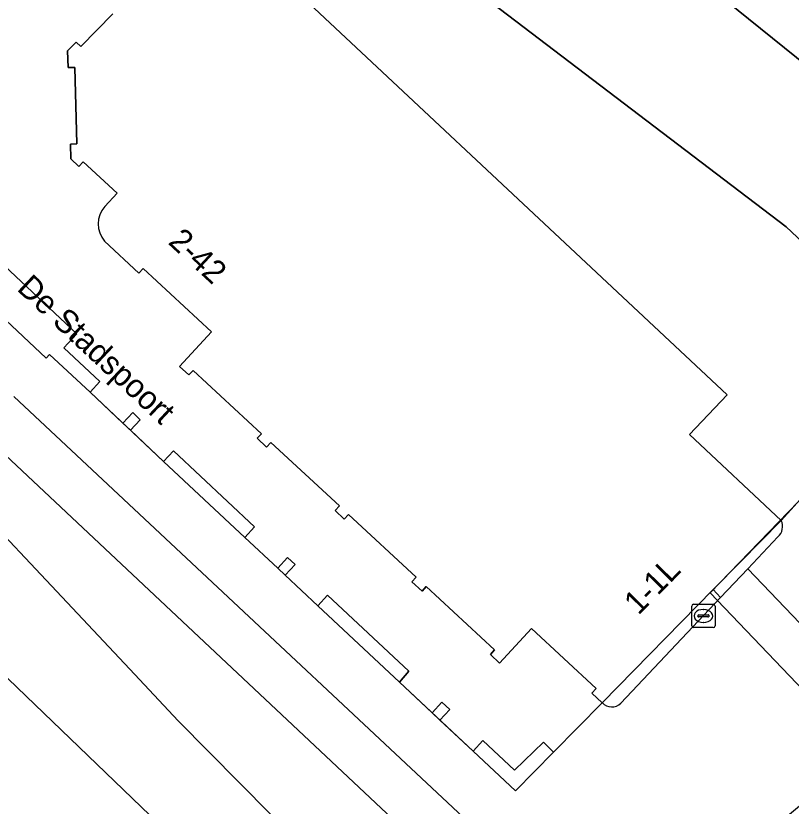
# Model space of a CAD drawing. Extents: x 161087 to 161926, y 382572 to 383873.
# Drawn here: x 161174.13 to 161207.42, y 383205.75 to 383239.67 of the extents above; entities that cross this region are included whole.
import ezdxf

# ---------------------------------------------------------------- set-up
doc = ezdxf.new("R2010")
doc.units = 0
for name, color, linetype in [('IMGEO_Berm_groen', 7, 'Continuous'), ('IMGEO_Erf', 7, 'Continuous'), ('IMGEO_Fietspad_gesloten', 7, 'Continuous'), ('IMGEO_Kolk', 7, 'Continuous'), ('IMGEO_Openbare_ruimte_label', 7, 'Continuous'), ('IMGEO_Pand', 7, 'Continuous'), ('IMGEO_Pand_nummerreeks', 7, 'Continuous'), ('IMGEO_Pand_overbouw', 7, 'Continuous'), ('IMGEO_Rijbaan_lokaal_gesloten', 7, 'Continuous'), ('IMGEO_Rijbaan_lokaal_open', 7, 'Continuous'), ('IMGEO_Voetgangersgebied_open', 7, 'Continuous'), ('IMGEO_Voetpad_open', 7, 'Continuous')]:
    doc.layers.add(name, color=color, linetype=linetype)

msp = doc.modelspace()

# ---------------------------------------------------------------- linework, layer by layer
at = {"layer": 'IMGEO_Berm_groen'}
msp.add_lwpolyline([(161170.46, 383220.713), (161175.434, 383215.451), (161179.027, 383211.624), (161181.091, 383209.414), (161186.373, 383204.079), (161190.928, 383199.427), (161193.612, 383202.105), (161172.013, 383222.368)], dxfattribs=at)
at = {"layer": 'IMGEO_Erf'}
msp.add_lwpolyline([(161187.285, 383245.785), (161184.472, 383248.162), (161181.555, 383245.048), (161204.662, 383223.405), (161203.059, 383221.694), (161206.989, 383218.014), (161210.857, 383222.272), (161207.857, 383225.096), (161209.995, 383227.369), (161210.303, 383227.697), (161207.201, 383230.617)], close=True, dxfattribs=at)
at = {"layer": 'IMGEO_Fietspad_gesloten'}
for points in [[(161203.981, 383195.292), (161199.844, 383199.176), (161174.04, 383223.328)], [(161172.013, 383222.368), (161193.612, 383202.105), (161198.375, 383197.637), (161202.392, 383193.868), (161203.449, 383192.876), (161207.62, 383188.777), (161211.773, 383184.561), (161220.989, 383174.98), (161233.197, 383162.349), (161234.788, 383163.737), (161222.243, 383176.723), (161213.179, 383186.09)]]:
    msp.add_lwpolyline(points, dxfattribs=at)
at = {"layer": 'IMGEO_Kolk'}
for p, q in [((161203.147, 383213.486), (161203.147, 383214.338)), ((161203.222, 383214.412), (161204.074, 383214.412)), ((161204.148, 383214.338), (161204.148, 383213.486)), ((161203.635, 383214.192), (161203.66, 383214.192)), ((161203.406, 383213.906), (161203.406, 383213.918)), ((161203.844, 383213.869), (161203.446, 383213.869)), ((161203.449, 383213.955), (161203.847, 383213.955)), ((161203.89, 383213.918), (161203.89, 383213.906)), ((161204.074, 383213.412), (161203.222, 383213.412)), ((161203.658, 383213.632), (161203.633, 383213.632))]:
    msp.add_line(p, q, dxfattribs=at)
for points in [[(161203.147, 383213.486), (161203.147, 383214.338)], [(161203.222, 383214.412), (161204.074, 383214.412)], [(161204.148, 383214.338), (161204.148, 383213.486)], [(161204.074, 383213.412), (161203.222, 383213.412)]]:
    msp.add_lwpolyline(points, dxfattribs=at)
for centre, radius, start, end in [((161203.224, 383214.336), 0.0765, 91.552, 178.448), ((161203.224, 383214.336), 0.0765, 91.552, 178.448), ((161204.072, 383214.336), 0.0765, 1.552, 88.448), ((161204.072, 383214.336), 0.0765, 1.552, 88.448), ((161203.446, 383213.915), 0.0403, 85.8775, 175.7526), ((161203.443, 383213.905), 0.0366, 178.938, 274.7102), ((161203.847, 383213.912), 0.043, 264.8664, 352.4533), ((161203.851, 383213.917), 0.0386, 1.7309, 96.639), ((161203.224, 383213.488), 0.0765, 181.552, 268.448), ((161203.224, 383213.488), 0.0765, 181.552, 268.448), ((161204.072, 383213.488), 0.0765, 271.552, 358.448), ((161204.072, 383213.488), 0.0765, 271.552, 358.448)]:
    msp.add_arc(centre, radius, start, end, dxfattribs=at)
for centre, major_axis, ratio, start_param, end_param in [((161203.634, 383213.912), (-0.387, 0.002), 0.722429, 4.712389, 7.853982), ((161203.659, 383213.912), (-0.39, 0.002), 0.717154, 1.570796, 4.712389)]:
    msp.add_ellipse(centre, major_axis=major_axis, ratio=ratio, start_param=start_param, end_param=end_param, dxfattribs=at)
at = {"layer": 'IMGEO_Pand'}
for points in [[(161204.998, 383250), (161203.004, 383251.449), (161195.214, 383257.473), (161195.371, 383257.706), (161193.971, 383258.846), (161191.399, 383261.082), (161191.311, 383260.931), (161184.373, 383265.838), (161179.297, 383259.893), (161185.713, 383254.392), (161186.319, 383255.083), (161192.623, 383250), (161218.104, 383229.454), (161224.458, 383235.859), (161224.816, 383236.22), (161219.036, 383240.736), (161218.514, 383240.178)], [(161192.623, 383250), (161186.319, 383255.083), (161185.713, 383254.392), (161179.297, 383259.893), (161175.646, 383255.618), (161182.296, 383250), (161184.472, 383248.162), (161187.285, 383245.785), (161207.201, 383230.617), (161210.303, 383227.697), (161213.303, 383224.873), (161215.956, 383227.289), (161218.104, 383229.454)], [(161172.916, 383229.61), (161171.712, 383228.474), (161175.428, 383224.981), (161175.578, 383225.141), (161177.315, 383223.513), (161177.733, 383223.973), (161176.188, 383225.425), (161176.742, 383226.015)], [(161179.471, 383222.334), (161179.155, 383222.64), (161178.726, 383222.182), (161179.047, 383221.881)], [(161180.895, 383221.002), (161180.471, 383220.549), (161183.96, 383217.283), (161184.38, 383217.745)], [(161186.114, 383216.116), (161185.789, 383216.426), (161185.37, 383215.964), (161185.69, 383215.663)], [(161187.511, 383214.812), (161187.1, 383214.344), (161190.598, 383211.072), (161191.007, 383211.538)], [(161192.759, 383209.898), (161192.423, 383210.211), (161192.006, 383209.752), (161192.335, 383209.445)], [(161197.215, 383208.065), (161196.78, 383208.493), (161195.532, 383207.299), (161194.182, 383208.565), (161193.758, 383208.112), (161195.582, 383206.403)]]:
    msp.add_lwpolyline(points, close=True, dxfattribs=at)
for points in [[(161177.934, 383229.999), (161179.407, 383228.632), (161179.59, 383228.83), (161182.531, 383226.104), (161181.158, 383224.622), (161181.555, 383224.255), (161181.739, 383224.454), (161184.673, 383221.736), (161184.489, 383221.537), (161184.892, 383221.163), (161185.076, 383221.362), (161188.017, 383218.636), (161187.833, 383218.437), (161188.229, 383218.07), (161188.413, 383218.269), (161191.318, 383215.578), (161191.134, 383215.379), (161191.567, 383214.978), (161191.751, 383215.177), (161194.685, 383212.458), (161194.501, 383212.259), (161194.897, 383211.892), (161196.27, 383213.374), (161199.042, 383210.803), (161198.858, 383210.605), (161199.304, 383210.191), (161204.069, 383215.042), (161205.245, 383216.238), (161206.989, 383218.014), (161203.059, 383221.694), (161204.662, 383223.405), (161181.555, 383245.048)], [(161178.297, 383239.761), (161176.917, 383238.356), (161176.724, 383238.545), (161176.352, 383238.167), (161176.373, 383237.448), (161176.653, 383237.457), (161176.747, 383234.178), (161176.467, 383234.169), (161176.485, 383233.526), (161176.829, 383233.206), (161177.019, 383233.411), (161178.478, 383232.058), (161177.948, 383231.486)]]:
    msp.add_lwpolyline(points, dxfattribs=at)
msp.add_arc((161178.8, 383230.734), 1.136, 138.5937, 220.3274, dxfattribs=at)
at = {"layer": 'IMGEO_Pand_overbouw'}
for points in [[(161177.948, 383231.486), (161178.478, 383232.058), (161177.019, 383233.411), (161176.829, 383233.206), (161176.485, 383233.526), (161176.467, 383234.169), (161176.747, 383234.178), (161176.653, 383237.457), (161176.373, 383237.448), (161176.352, 383238.167), (161176.724, 383238.545), (161176.917, 383238.356), (161178.297, 383239.761)], [(161172.916, 383229.61), (161176.742, 383226.015), (161176.188, 383225.425), (161177.733, 383223.973), (161177.315, 383223.513), (161180.471, 383220.549), (161183.96, 383217.283), (161185.37, 383215.964), (161185.69, 383215.663), (161187.1, 383214.344), (161190.598, 383211.072), (161193.758, 383208.112), (161195.582, 383206.403), (161197.215, 383208.065), (161199.304, 383210.191), (161198.858, 383210.605), (161199.042, 383210.803), (161196.27, 383213.374), (161194.897, 383211.892), (161194.501, 383212.259), (161194.685, 383212.458), (161191.751, 383215.177), (161191.567, 383214.978), (161191.134, 383215.379), (161191.318, 383215.578), (161188.413, 383218.269), (161188.229, 383218.07), (161187.833, 383218.437), (161188.017, 383218.636), (161185.076, 383221.362), (161184.892, 383221.163), (161184.489, 383221.537), (161184.673, 383221.736), (161181.739, 383224.454), (161181.555, 383224.255), (161181.158, 383224.622), (161182.531, 383226.104), (161179.59, 383228.83), (161179.407, 383228.632), (161177.934, 383229.999)]]:
    msp.add_lwpolyline(points, dxfattribs=at)
msp.add_lwpolyline([(161215.723, 383227.077), (161203.936, 383214.907), (161214.772, 383203.57), (161214.888, 383203.681), (161226.816, 383213.661)], close=True, dxfattribs=at)
msp.add_arc((161178.8, 383230.734), 1.136, 138.5937, 220.3274, dxfattribs=at)
at = {"layer": 'IMGEO_Rijbaan_lokaal_gesloten'}
for points in [[(161154.548, 383225.576), (161167.308, 383217.444), (161228.606, 383158.489)], [(161228.606, 383158.489), (161229.915, 383159.599), (161223.029, 383166.656), (161210.171, 383179.825), (161200.036, 383190.14), (161199.363, 383190.86), (161190.928, 383199.427), (161186.373, 383204.079), (161181.091, 383209.414), (161179.027, 383211.624), (161175.434, 383215.451), (161170.46, 383220.713)]]:
    msp.add_lwpolyline(points, dxfattribs=at)
at = {"layer": 'IMGEO_Rijbaan_lokaal_open'}
for points in [[(161206.846, 383217.304), (161205.555, 383215.938), (161207.789, 383213.606), (161210.242, 383216.003), (161219.108, 383223.335), (161221.615, 383225.409), (161231.755, 383233.794), (161234.153, 383235.777), (161238.328, 383230.728), (161235.931, 383228.744), (161225.616, 383220.208), (161224.501, 383219.286), (161223.197, 383218.207), (161211.791, 383208.768), (161213.599, 383205.802), (161225.31, 383215.556), (161253.476, 383239.012), (161253.651, 383239.165)], [(161210.857, 383222.272), (161206.989, 383218.014)]]:
    msp.add_lwpolyline(points, dxfattribs=at)
msp.add_arc((161206.445, 383217.754), 0.603, 311.6867, 25.5383, dxfattribs=at)
at = {"layer": 'IMGEO_Voetgangersgebied_open'}
for points in [[(161185.69, 383215.663), (161185.37, 383215.964), (161183.96, 383217.283), (161180.471, 383220.549), (161179.047, 383221.881), (161178.726, 383222.182), (161177.315, 383223.513), (161175.578, 383225.141), (161175.428, 383224.981), (161171.712, 383228.474), (161168.652, 383231.351), (161168.115, 383231.855), (161165.97, 383233.87), (161166.121, 383234.031), (161163.126, 383236.848), (161154.26, 383244.112), (161150.046, 383247.275)], [(161177.948, 383231.486), (161178.478, 383232.058), (161177.019, 383233.411), (161176.829, 383233.206), (161176.485, 383233.526), (161176.467, 383234.169), (161176.747, 383234.178), (161176.653, 383237.457), (161176.373, 383237.448), (161176.352, 383238.167), (161176.724, 383238.545), (161176.917, 383238.356), (161178.297, 383239.761)], [(161172.916, 383229.61), (161176.742, 383226.015), (161176.188, 383225.425), (161177.733, 383223.973), (161177.315, 383223.513), (161178.726, 383222.182), (161179.155, 383222.64), (161179.471, 383222.334), (161179.047, 383221.881), (161180.471, 383220.549), (161180.895, 383221.002), (161184.38, 383217.745), (161183.96, 383217.283), (161185.37, 383215.964), (161185.789, 383216.426), (161186.114, 383216.116), (161185.69, 383215.663), (161187.1, 383214.344), (161187.511, 383214.812), (161191.007, 383211.538), (161190.598, 383211.072), (161192.006, 383209.752), (161192.423, 383210.211), (161192.759, 383209.898), (161192.335, 383209.445), (161193.758, 383208.112), (161194.182, 383208.565), (161195.532, 383207.299), (161196.78, 383208.493), (161197.215, 383208.065), (161199.304, 383210.191), (161198.858, 383210.605), (161199.042, 383210.803), (161196.27, 383213.374), (161194.897, 383211.892), (161194.501, 383212.259), (161194.685, 383212.458), (161191.751, 383215.177), (161191.567, 383214.978), (161191.134, 383215.379), (161191.318, 383215.578), (161188.413, 383218.269), (161188.229, 383218.07), (161187.833, 383218.437), (161188.017, 383218.636), (161185.076, 383221.362), (161184.892, 383221.163), (161184.489, 383221.537), (161184.673, 383221.736), (161181.739, 383224.454), (161181.555, 383224.255), (161181.158, 383224.622), (161182.531, 383226.104), (161179.59, 383228.83), (161179.407, 383228.632), (161177.934, 383229.999)], [(161174.04, 383223.328), (161199.844, 383199.176), (161210.64, 383208.141), (161211.624, 383208.958), (161208.039, 383213.305), (161207.789, 383213.606), (161205.555, 383215.938), (161204.39, 383214.705), (161200.1, 383210.165)], [(161199.304, 383210.191), (161197.215, 383208.065), (161195.582, 383206.403), (161193.758, 383208.112), (161192.335, 383209.445), (161192.006, 383209.752), (161190.598, 383211.072), (161187.1, 383214.344), (161185.69, 383215.663)]]:
    msp.add_lwpolyline(points, dxfattribs=at)
for centre, radius, start, end in [((161178.8, 383230.734), 1.136, 138.5937, 220.3274), ((161199.715, 383210.569), 0.558, 222.6071, 313.6513)]:
    msp.add_arc(centre, radius, start, end, dxfattribs=at)
at = {"layer": 'IMGEO_Voetpad_open'}
for points in [[(161206.989, 383218.014), (161205.245, 383216.238), (161204.069, 383215.042), (161204.39, 383214.705), (161205.555, 383215.938), (161206.846, 383217.304)], [(161204.39, 383214.705), (161204.069, 383215.042), (161199.304, 383210.191)], [(161200.1, 383210.165), (161204.39, 383214.705)]]:
    msp.add_lwpolyline(points, dxfattribs=at)
for centre, radius, start, end in [((161206.445, 383217.754), 0.603, 311.6867, 25.5383), ((161199.715, 383210.569), 0.558, 222.6071, 313.6513)]:
    msp.add_arc(centre, radius, start, end, dxfattribs=at)

# ---------------------------------------------------------------- texts
at = {"layer": 'IMGEO_Openbare_ruimte_label'}
msp.add_text('De Stadspoort', height=1, rotation=316.9051, dxfattribs=at).set_placement((161174.131, 383227.92))
at = {"layer": 'IMGEO_Pand_nummerreeks'}
for s, rotation, p in [('2-42', 317.1714, (161180.628, 383229.914)), ('1-1L', 45.4814, (161200.855, 383213.913))]:
    msp.add_text(s, height=1, rotation=rotation, dxfattribs=at).set_placement(p)

doc.saveas('drawing.dxf')
